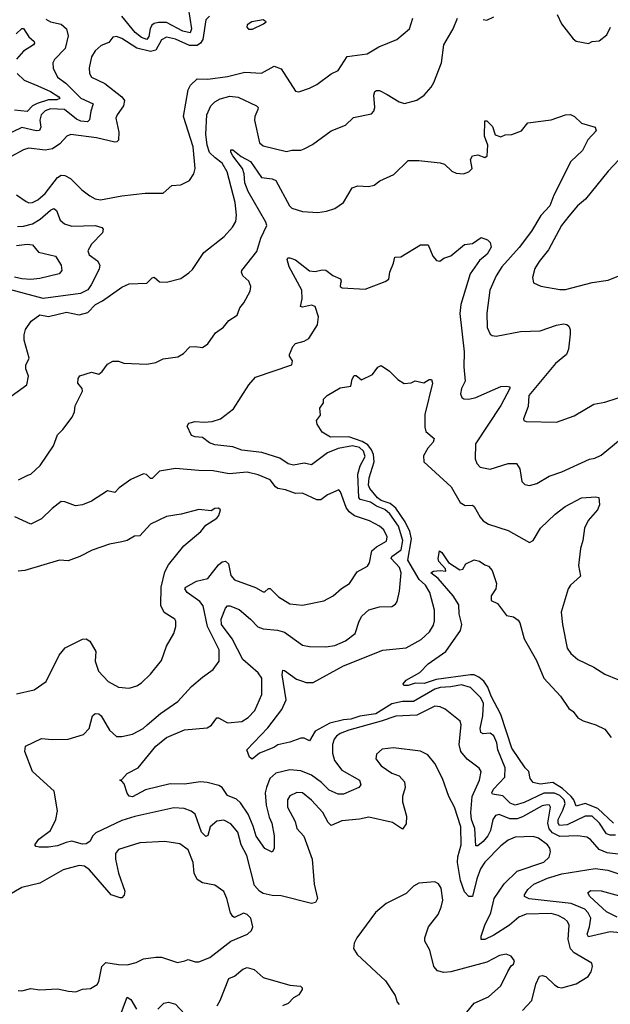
# Model space of a CAD drawing. Extents: x 1552033 to 1694788, y 811965 to 917215.
# Tile 275 of 632: x 1591853 to 1595156, y 903413 to 908916. Entities that reach past the tile are written whole.
import ezdxf

# ---------------------------------------------------------------- set-up
doc = ezdxf.new("R2010")
doc.units = 0

msp = doc.modelspace()

# ---------------------------------------------------------------- linework, layer by layer
at = {"layer": '0CON20XD'}
for points in [[(1592796.2, 908985), (1592814, 908865), (1592806.5, 908843.5), (1592765, 908851.9), (1592675, 908900.8), (1592629.8, 908900.2), (1592605.5, 908895), (1592592.5, 908885), (1592582.5, 908865), (1592575, 908821.9), (1592565, 908805.3), (1592535, 908817.2), (1592498.3, 908845), (1592424.8, 908935)], [(1591999.2, 908919.2), (1592025, 908904.6), (1592085, 908891.3), (1592115.2, 908865.2), (1592123.8, 908825), (1592107.1, 908755), (1592047.2, 908692.8), (1592038.6, 908675), (1592040, 908645), (1592065.5, 908595), (1592111.1, 908561.1), (1592195, 908478.2), (1592264, 908445), (1592250.3, 908405), (1592244, 908356), (1592233.3, 908345), (1592195, 908348.5), (1592170.4, 908360.4), (1592104.1, 908414.1), (1592025, 908417.9), (1591995, 908406.3), (1591973.8, 908385), (1591966.4, 908355), (1591971, 908315), (1591963.3, 908296.7), (1591945, 908294.3), (1591865.9, 908314.1), (1591765, 908265.3)], [(1591785, 906797.8), (1591893.1, 906875), (1591903.2, 906923.2), (1591888.1, 906965), (1591887.1, 906985), (1591905.7, 907025), (1591877.8, 907125), (1591877.8, 907155), (1591886.3, 907183.7), (1591918.3, 907231.7), (1591965, 907266), (1592015, 907258), (1592115, 907280.8), (1592185, 907266), (1592235, 907280), (1592278, 907325), (1592316.7, 907345), (1592425, 907421.4), (1592465, 907440), (1592565, 907442.9), (1592595, 907474.2), (1592605, 907477.5), (1592635, 907450.6), (1592675, 907450), (1592755, 907469.2), (1592799.4, 907500.6), (1592819.2, 907520.8), (1592883.1, 907615), (1592996.6, 907703.4), (1593044.3, 907755.7), (1593062.7, 907787.3), (1593065.6, 907824.4), (1593059.2, 907895), (1593013.1, 908065), (1592985.3, 908115), (1592945.6, 908144.4), (1592915, 908174.6), (1592901.1, 908215), (1592894.2, 908275.8), (1592900, 908385), (1592922.5, 908435), (1592945, 908457.1), (1592975, 908473.8), (1593028.3, 908488.3), (1593075, 908483.8), (1593178, 908435), (1593186.7, 908425), (1593185.6, 908415), (1593168.2, 908375), (1593166.9, 908355), (1593195, 908227.1), (1593215, 908211.5), (1593345, 908180), (1593375, 908187.5), (1593425, 908186.2), (1593445, 908193.8), (1593490.9, 908219.1), (1593595, 908294), (1593675, 908326.2), (1593720.9, 908369.1), (1593820.9, 908389.1), (1593834.3, 908405), (1593839.5, 908425), (1593833.6, 908495), (1593840, 908515), (1593848.9, 908521.1), (1593865, 908520), (1593908.9, 908498.9), (1593975, 908457.5), (1594005, 908447.5), (1594075, 908466), (1594115.5, 908494.5), (1594155, 908538.8), (1594169.2, 908565), (1594211.4, 908675), (1594225.7, 908775), (1594278, 908865), (1594301.1, 908925)], [(1592914.5, 908935), (1592894.8, 908915.2), (1592876.6, 908805), (1592864.9, 908785.1), (1592845, 908771.7), (1592802.5, 908772.5), (1592725, 908807.4), (1592675, 908819.1), (1592647, 908803), (1592614.9, 908745.1), (1592585, 908737.4), (1592507.8, 908757.8), (1592425, 908810.8), (1592395, 908821.4), (1592375, 908818), (1592350.9, 908789.1), (1592308.2, 908771.8), (1592275, 908741.4), (1592255, 908708), (1592242.6, 908647.4), (1592242.9, 908615), (1592254, 908594), (1592329.8, 908559.7), (1592424.6, 908484.6), (1592438.5, 908465), (1592433.5, 908435), (1592398.1, 908385), (1592391.5, 908365), (1592407, 908287), (1592406.4, 908243.6), (1592396.6, 908233.4), (1592385, 908231.8), (1592283.4, 908256.6), (1592140, 908275), (1592116.2, 908265), (1592078.3, 908221.7), (1592035.9, 908194.1), (1591995, 908186.6), (1591905, 908197.2), (1591875, 908188.2), (1591805, 908151.5)], [(1591905, 907893.1), (1591925, 907893.9), (1591955, 907909.6), (1591995, 907943.8), (1592065, 908033.5), (1592085, 908046.2), (1592105, 908044.5), (1592137.7, 908027.7), (1592200.8, 907965), (1592245, 907931.1), (1592275, 907915.6), (1592305, 907910), (1592425, 907931.5), (1592555, 907945.7), (1592655, 907947.1), (1592705, 907990), (1592755, 907993.8), (1592802.3, 908017.7), (1592828, 908055), (1592834.3, 908085), (1592824.2, 908205), (1592769.3, 908375), (1592796.2, 908525), (1592809.2, 908550.8), (1592845, 908586.2), (1592905, 908584.6), (1593015, 908599.1), (1593112.7, 908622.7), (1593205, 908617.5), (1593275.7, 908655.7), (1593315, 908640.8), (1593395, 908516.7), (1593415, 908512), (1593475, 908532.5), (1593515, 908554.2), (1593595, 908612.9), (1593635, 908632), (1593685, 908711.1), (1593796.7, 908725), (1593861.2, 908765), (1593962, 908805), (1594032.5, 908865), (1594052.9, 908925)], [(1593132.3, 908862.3), (1593155, 908862.9), (1593217.7, 908892.3), (1593232.5, 908905), (1593215, 908915.7), (1593152.5, 908905), (1593125, 908887.5), (1593123.3, 908875), (1593132.3, 908862.3)], [(1594445, 908918), (1594465, 908914.3), (1594505, 908931.4)], [(1594859.4, 908945), (1594883.7, 908893.7), (1594948.3, 908808.3), (1594965, 908796.2), (1595035, 908783.8), (1595055, 908793.8), (1595095, 908798.8), (1595137.8, 908832.2), (1595158.1, 908875)], [(1591832.9, 908837.1), (1591865, 908866.2), (1591875, 908867.5), (1591905, 908820), (1591934.4, 908795), (1591936.4, 908785), (1591930, 908775), (1591875, 908740.4), (1591834.7, 908695)], [(1591838.7, 908615), (1591877.5, 908577.5), (1591953.8, 908546.2), (1592025, 908514.2), (1592071.5, 908485), (1592077.5, 908475), (1592061.3, 908468.7), (1592015, 908468.7), (1591951.8, 908448.2), (1591925.1, 908434.9), (1591895, 908402.4), (1591825, 908411.2)], [(1591846.2, 906345), (1591898.9, 906371.1), (1591915, 906375.8), (1591967.5, 906425), (1592042, 906535), (1592064.2, 906595), (1592095, 906626.2), (1592146.2, 906695), (1592160, 906725), (1592162.7, 906757.3), (1592205, 906840), (1592202, 906855), (1592178, 906885), (1592179.5, 906910.5), (1592190, 906925), (1592255, 906946.7), (1592295.5, 906934.5), (1592315, 906950), (1592345, 906990.8), (1592375, 907007.5), (1592405, 907008), (1592436.1, 906996.1), (1592565, 906990), (1592615, 907000), (1592655, 907020), (1592737.6, 907032.4), (1592770.3, 907049.7), (1592805, 907087.5), (1592835, 907090), (1592875, 907083.8), (1592906.2, 907105), (1592949.2, 907165), (1592993.2, 907196.8), (1593022.9, 907235), (1593068.8, 907265), (1593083.6, 907306.4), (1593106.8, 907333.2), (1593141.7, 907398.3), (1593146.2, 907425), (1593134.3, 907455), (1593100.9, 907485), (1593092.9, 907505), (1593095.5, 907514.5), (1593179.1, 907620.9), (1593201.3, 907695), (1593235.3, 907765), (1593229.4, 907785), (1593130.6, 907955), (1593111.9, 908005), (1593108.7, 908055), (1593099.1, 908085), (1593044.6, 908155), (1593033.8, 908175), (1593035, 908188.8), (1593045, 908189.2), (1593092, 908152), (1593145, 908123.3), (1593205, 908034.6), (1593265, 908026.9), (1593285, 908016.7), (1593362.9, 907875), (1593375, 907863.1), (1593435.7, 907844.3), (1593520.8, 907839.2), (1593570, 907845), (1593615, 907860), (1593665, 907893.8), (1593713, 907977), (1593745, 907988), (1593803.6, 907983.6), (1593835, 907991.2), (1593867.5, 908015), (1593945, 908051.2), (1594025, 908128.8), (1594085, 908130), (1594205, 908116.9), (1594228.7, 908108.7), (1594270.4, 908070.4), (1594295, 908057.5), (1594335, 908055.5), (1594366, 908065), (1594383.1, 908085), (1594374.5, 908135), (1594385.4, 908154.6), (1594415, 908161.3), (1594455, 908146.5), (1594467.9, 908155), (1594470.6, 908215), (1594453.1, 908265), (1594455, 908350), (1594465, 908350), (1594498.3, 908318.3), (1594512.3, 908272.3), (1594545, 908261.4), (1594568.3, 908271.7), (1594605, 908274.6), (1594660, 908295), (1594695, 908338.8), (1594825, 908355.5), (1594905, 908384.4), (1594934.2, 908385.8), (1594955.5, 908375.5), (1594995, 908337.5), (1595072.5, 908315), (1595076.7, 908295), (1595030, 908245), (1595000, 908185), (1594936.4, 908123.6), (1594840, 907935), (1594818.9, 907875), (1594768.6, 907821.4), (1594715, 907734.3), (1594646.4, 907643.6), (1594549.2, 907535), (1594517.7, 907485), (1594482.7, 907405), (1594465.5, 907275.5), (1594468.1, 907195), (1594485, 907158.8), (1594495, 907150.8), (1594517.3, 907147.3), (1594655, 907173.8), (1594710, 907175), (1594765, 907176.5), (1594855, 907209.3), (1594895.4, 907215.4), (1594912.9, 907212.9), (1594923.8, 907203.8), (1594931.5, 907185), (1594932.4, 907157.6), (1594923.1, 907075), (1594911.8, 907045), (1594850.4, 906995), (1594701.1, 906815), (1594697.1, 906755), (1594671.2, 906685), (1594672.5, 906675), (1594685, 906670), (1594855, 906667.5), (1594955, 906702), (1595065, 906768.1), (1595125, 906777.8), (1595264, 906824)], [(1595234.7, 908165.3), (1595145, 908070), (1595017.4, 907912.6), (1594972.7, 907875), (1594925, 907818.8), (1594883.2, 907765), (1594810.9, 907629.1), (1594758.1, 907565), (1594734.3, 907525), (1594720.8, 907475), (1594726.2, 907446.2), (1594767.3, 907427.3), (1594875, 907408.6), (1594905, 907408.9), (1595055, 907447.8), (1595145, 907461.1), (1595255, 907505.5)], [(1591835, 907937.2), (1591889.9, 907899.9), (1591905, 907893.1)], [(1591840.3, 907760.3), (1591875, 907761.4), (1591925, 907775.8), (1591967.9, 907802.1), (1592025, 907852.3), (1592045, 907860.9), (1592058.9, 907848.9), (1592079.4, 907795), (1592104.6, 907774.6), (1592145, 907762.3), (1592275.3, 907765.3), (1592312, 907755), (1592320.8, 907745), (1592315.6, 907725), (1592255, 907661.9), (1592233.6, 907625), (1592241.9, 907601.9), (1592288.9, 907568.9), (1592301.1, 907545), (1592297.8, 907522.2), (1592253.3, 907433.3), (1592233.5, 907406.5), (1592193.6, 907386.4), (1591985, 907358.5), (1591775, 907412.8)], [(1591835, 907654.2), (1591895, 907661.3), (1591925, 907657.5), (1591957.6, 907617.6), (1592054.4, 907594.4), (1592084.3, 907545), (1592088.1, 907515), (1592073.8, 907495), (1591965, 907469.6), (1591915.4, 907464.6), (1591865, 907467.7), (1591825, 907477.4)], [(1595215, 904250.9), (1595139.4, 904259.4), (1595095, 904277.8), (1595045, 904333.1), (1595025, 904346.4), (1594975.3, 904355.3), (1594875, 904351.7), (1594832.2, 904372.2), (1594814.5, 904394.5), (1594806.5, 904425), (1594822.5, 904515), (1594816.7, 904525), (1594805, 904528.4), (1594775, 904522.6), (1594665, 904459.8), (1594635, 904450), (1594595, 904449.8), (1594535, 904473.6), (1594515, 904468.4), (1594499.3, 904445), (1594485.6, 904385), (1594470.8, 904355), (1594445, 904323.4), (1594415, 904298.6), (1594405, 904299.2), (1594398.8, 904395), (1594381, 904445), (1594376, 904485), (1594384.3, 904575), (1594424, 904665), (1594433.3, 904715), (1594423.1, 904733.1), (1594355, 904782.7), (1594319.7, 904825), (1594310.9, 904865), (1594323.1, 904975), (1594317.5, 904995), (1594232.3, 905062.3), (1594205, 905074.6), (1594175, 905079.3), (1594075, 905029.8), (1593956.7, 905023.3), (1593875.2, 904994.8), (1593695, 904945.7), (1593645, 904925.8), (1593625, 904911.2), (1593612.2, 904895), (1593603, 904865), (1593603.2, 904816.8), (1593613.5, 904775), (1593655, 904721.3), (1593752.9, 904665), (1593760.5, 904639.5), (1593750, 904625), (1593665, 904586.5), (1593635, 904588.2), (1593585, 904608.9), (1593542.1, 904652.1), (1593485, 904692.7), (1593425, 904716.9), (1593365, 904724.3), (1593286, 904704), (1593252.5, 904675), (1593233, 904625), (1593225.8, 904595), (1593232.1, 904525), (1593248.2, 904458.2), (1593262.8, 904425), (1593277.2, 904355), (1593276.4, 904283.6), (1593265, 904263.3), (1593225, 904284), (1593175, 904353.5), (1593159.2, 904409.2), (1593130.6, 904475), (1593089.1, 904539.1), (1593065, 904560), (1593015, 904580.6), (1592985, 904624.4), (1592966.2, 904635), (1592902.1, 904652.1), (1592865, 904655.5), (1592775, 904642.7), (1592695, 904645.8), (1592557.7, 904612.3), (1592485, 904572.3), (1592466.4, 904576.4), (1592455, 904592.5), (1592436.7, 904645), (1592425, 904660), (1592412.5, 904665), (1592425, 904670), (1592455, 904702.5), (1592515, 904734), (1592615, 904856.5), (1592675, 904903.6), (1592775, 904947.9), (1592902, 904958), (1592926.2, 904973.8), (1592955, 905014.3), (1592965, 905014.4), (1593015, 904986.2), (1593095, 904993.3), (1593131.8, 905015), (1593167.8, 905055), (1593207.7, 905145), (1593207.5, 905235), (1593187.7, 905265), (1593100.8, 905340.8), (1593042, 905455), (1592982.4, 905535), (1592979.5, 905565), (1593003.8, 905626.2), (1593015, 905640.8), (1593029.2, 905640.8), (1593079.8, 905619.8), (1593145, 905565.5), (1593185, 905522.1), (1593215, 905510.9), (1593295, 905503.8), (1593335, 905492.5), (1593435, 905420.5), (1593475, 905413.3), (1593565, 905411.8), (1593615, 905418.5), (1593675, 905444.5), (1593730, 905485), (1593752.2, 905555), (1593767.2, 905582.8), (1593805, 905617.8), (1593865, 905633.8), (1593935, 905636), (1593955, 905648.8), (1593964.2, 905665), (1593978.3, 905721.7), (1593986.6, 905825), (1593976.9, 905855), (1593931.6, 905905), (1593934.4, 905915.6), (1593986.6, 905953.4), (1593995.7, 906005), (1593971.4, 906085), (1593923.6, 906153.6), (1593895, 906178.3), (1593848, 906198), (1593815, 906219.6), (1593757.3, 906235), (1593749.2, 906245), (1593744.9, 906375.1), (1593758.2, 906421.8), (1593785.1, 906475), (1593776.4, 906505), (1593753.1, 906525), (1593715, 906534.7), (1593635, 906518.5), (1593575.3, 906495), (1593485, 906428.5), (1593445, 906436.9), (1593384.5, 906425.5), (1593353.9, 906433.9), (1593307.5, 906465), (1593207.5, 906497.5), (1593095, 906510.9), (1593045, 906529.3), (1592945, 906540.8), (1592915, 906551.4), (1592875, 906580), (1592834.1, 906584.1), (1592815, 906592.5), (1592790, 906645), (1592799.3, 906660.7), (1592835, 906670), (1592885, 906666.2), (1592928.8, 906671.2), (1592975.5, 906684.5), (1593048.3, 906741.7), (1593134.6, 906875.4), (1593171.7, 906918.3), (1593375, 906986.7), (1593379.2, 907009.2), (1593362.5, 907035), (1593362.5, 907045), (1593380.2, 907089.8), (1593395, 907106.7), (1593445, 907119.4), (1593470, 907135), (1593519.6, 907210.4), (1593525.2, 907255), (1593505, 907313.8), (1593485, 907320.7), (1593435, 907309.2), (1593423.9, 907313.9), (1593432.3, 907355), (1593430.5, 907405), (1593360.5, 907535), (1593348.8, 907575), (1593352.5, 907585), (1593365, 907586), (1593395, 907574.2), (1593475, 907513.1), (1593505, 907508.1), (1593545, 907517.5), (1593565, 907515.8), (1593605, 907485.7), (1593647, 907467), (1593652, 907455), (1593648.1, 907441.9), (1593646.2, 907425), (1593657.1, 907417.1), (1593785, 907410), (1593897, 907453), (1593917.5, 907465), (1593923.3, 907505), (1593944.1, 907555.9), (1593950.7, 907589.3), (1593985, 907591.2), (1594095, 907657.5), (1594138, 907658), (1594164.2, 907594.2), (1594185, 907570), (1594203, 907567), (1594226, 907584), (1594265, 907595.7), (1594340.5, 907659.5), (1594385, 907666), (1594435, 907698.8), (1594470, 907685), (1594485, 907670), (1594490, 907645), (1594467.8, 907605), (1594425, 907571.1), (1594373.5, 907496.5), (1594320, 907325), (1594315.4, 907274.6), (1594339.3, 907059.3), (1594336.4, 906976.4), (1594344.5, 906895), (1594324.4, 906855), (1594319.2, 906825), (1594326.2, 906805), (1594337, 906797), (1594364.4, 906794.4), (1594405, 906803.6), (1594545, 906865.5), (1594575, 906868.6), (1594593.6, 906863.6), (1594594, 906855), (1594545, 906760), (1594402.3, 906545), (1594401.3, 906461.3), (1594410.8, 906435), (1594428, 906415), (1594485, 906404.5), (1594585, 906435.6), (1594632.5, 906435), (1594650.8, 906405), (1594661.2, 906335), (1594678.8, 906318.8), (1594705, 906312), (1594745, 906324.3), (1594814.6, 906365.4), (1594885, 906388.1), (1595039.4, 906459.4), (1595070, 906465), (1595105, 906481.9), (1595255, 906605.5)], [(1593994.8, 905104.8), (1593935, 905092.3), (1593845, 905035.5), (1593755, 905022.8), (1593705, 905005.9), (1593665, 905003.5), (1593587.8, 904985), (1593505, 904940), (1593475, 904886), (1593445, 904900), (1593425, 904901.1), (1593365, 904877.9), (1593297, 904863), (1593275, 904848.6), (1593195, 904817.1), (1593153.7, 904783.7), (1593137.9, 904795), (1593123.8, 904835), (1593241.3, 904958.7), (1593318.8, 905061.2), (1593344.5, 905115), (1593322.1, 905255), (1593325, 905280), (1593335, 905279.2), (1593400.6, 905230.6), (1593430.2, 905220.2), (1593455, 905212.2), (1593495, 905211.9), (1593664.2, 905305), (1593885, 905392.9), (1594015, 905406.1), (1594098.7, 905451.3), (1594145.4, 905495), (1594167.8, 905532.2), (1594174, 905556), (1594174.1, 905615), (1594146.6, 905715), (1594123.3, 905755), (1594087.8, 905787.8), (1594024.8, 905895), (1594044.4, 906015), (1594035.9, 906055), (1594009.2, 906109.2), (1593956.2, 906186.2), (1593925, 906211.4), (1593875, 906228.7), (1593854.1, 906244.1), (1593812.4, 906295), (1593804.8, 906315), (1593808.6, 906355), (1593835.4, 906445), (1593832.2, 906485), (1593821.2, 906511.2), (1593799.5, 906539.5), (1593769.1, 906559.1), (1593695, 906583.9), (1593592.3, 906582.3), (1593545, 906610), (1593517.1, 906655), (1593512.5, 906675), (1593536.2, 906705), (1593532, 906745), (1593552.5, 906775), (1593552.5, 906795), (1593573.8, 906815), (1593645, 906858.6), (1593705, 906867.5), (1593712.7, 906907.3), (1593723, 906927), (1593735, 906927.5), (1593765, 906903.8), (1593827.3, 906932.7), (1593856.1, 906973.9), (1593875, 906983.3), (1593921.7, 906951.7), (1593967.5, 906905), (1594003.6, 906883.6), (1594043, 906887), (1594065, 906896.7), (1594113, 906887), (1594144.1, 906905.9), (1594155.9, 906905.9), (1594162.5, 906885), (1594119.2, 906709.2), (1594118.8, 906638.8), (1594124.2, 906615), (1594171.2, 906575), (1594166, 906555), (1594135, 906521.2), (1594111.1, 906478.9), (1594114.2, 906445), (1594265.5, 906305.5), (1594316.8, 906216.8), (1594345, 906200.8), (1594385, 906202), (1594395, 906196), (1594428.6, 906135), (1594445.8, 906115), (1594476, 906096), (1594585, 906061.5), (1594705, 905994.2), (1594725, 906006), (1594766.9, 906075), (1594847.9, 906152.1), (1594904.2, 906195), (1594995, 906243.1), (1595075, 906250), (1595092.5, 906245), (1595096, 906205), (1595085, 906177.5), (1595032.3, 906117.7), (1595012.1, 906075), (1595003.6, 906005), (1594989.6, 905960.4), (1594977.8, 905865), (1594990, 905805), (1594933.6, 905755), (1594920, 905735), (1594882.5, 905605), (1594889.2, 905535), (1594915, 905403.8), (1594935, 905372.9), (1594975, 905340.8), (1595065, 905297.5), (1595125, 905257.5), (1595198.3, 905228.3)], [(1593300.5, 905690.5), (1593365, 905650.8), (1593435, 905643.8), (1593555, 905667.1), (1593606.2, 905695), (1593652.4, 905737.6), (1593698, 905765), (1593740.7, 905829.3), (1593798, 905862), (1593808.9, 905881.1), (1593823.4, 905946.6), (1593849.7, 905970.3), (1593905, 906000.8), (1593908.5, 906025), (1593888.9, 906065), (1593865, 906085.5), (1593808.8, 906115), (1593725, 906143.1), (1593695.4, 906165), (1593678.8, 906188.8), (1593647.6, 906277.6), (1593637.7, 906287.7), (1593575, 906260), (1593537.2, 906232.8), (1593515, 906231.8), (1593435, 906270.5), (1593395, 906267.9), (1593339.1, 906289.1), (1593296.5, 906296.5), (1593283.1, 906305), (1593255, 906344.5), (1593187.1, 906372.9), (1593125, 906387.1), (1593025, 906378.5), (1592935, 906394.4), (1592855, 906395.6), (1592725, 906408.1), (1592635, 906392.5), (1592595, 906351.4), (1592585, 906350.8), (1592563.2, 906373.2), (1592545, 906377.5), (1592475, 906345.5), (1592409.9, 906300.1), (1592385, 906274.4), (1592345, 906283.3), (1592255.4, 906224.6), (1592205, 906204.4), (1592165, 906198.9), (1592105, 906221.4), (1592085, 906222.9), (1592035, 906184.5), (1591975, 906126.7), (1591915, 906096), (1591827, 906137)], [(1591835, 905147.5), (1591935, 905170), (1592002, 905218), (1592074.3, 905365), (1592106.7, 905405), (1592205, 905453.3), (1592225, 905456.2), (1592245, 905443.3), (1592279.2, 905385), (1592275, 905330), (1592294.5, 905274.5), (1592347.6, 905217.6), (1592405, 905185.7), (1592465, 905179.2), (1592507.6, 905192.4), (1592535, 905210), (1592585, 905258.8), (1592645.7, 905335), (1592673.6, 905415), (1592715, 905486.2), (1592726.9, 905525), (1592725.8, 905555), (1592720, 905565), (1592662.2, 905602.2), (1592642.7, 905642.7), (1592645.3, 905745), (1592665, 905830), (1592685, 905868.8), (1592771.2, 905975), (1592866, 906055), (1592895, 906090), (1592955, 906130), (1592966.7, 906145), (1592976.7, 906176.7), (1592965, 906186.7), (1592945, 906183.3), (1592925, 906171.2), (1592855, 906179.2), (1592756.7, 906153.3), (1592675, 906140), (1592585, 906095.6), (1592525, 906032.2), (1592495, 906030), (1592455, 906005.5), (1592425, 905997.9), (1592354.7, 905985.3), (1592258.9, 905951.1), (1592188.8, 905915), (1592125, 905892.2), (1592075, 905895.6), (1591882.9, 905837.1), (1591845, 905833.3)], [(1595174.9, 904424.9), (1595087.3, 904507.3), (1595015, 904534.9), (1594965, 904519.6), (1594952.4, 904555), (1594938.1, 904575), (1594888.6, 904618.6), (1594835, 904652.9), (1594764.1, 904644.1), (1594725, 904653.5), (1594707.7, 904675), (1594700, 904715), (1594679.4, 904735), (1594605, 904844.5), (1594545, 905031.9), (1594490.7, 905135), (1594471.7, 905185), (1594449.2, 905219.2), (1594421.7, 905241.7), (1594395, 905254), (1594375, 905253.8), (1594182.4, 905227.6), (1594115, 905206.5), (1594065, 905208), (1594025, 905194.1), (1594002, 905195), (1593998.6, 905205), (1594014.5, 905225.5), (1594091.9, 905268.1), (1594138, 905315), (1594235.7, 905384.3), (1594318, 905502), (1594326.1, 905535), (1594310.8, 905595), (1594309.6, 905645), (1594277.5, 905695), (1594193.6, 905793.6), (1594152.5, 905825), (1594167, 905833), (1594205, 905837.5), (1594236.2, 905833.8), (1594235, 905846.7), (1594197.5, 905887.5), (1594194.4, 905905), (1594202, 905948), (1594215, 905938.8), (1594252.3, 905882.3), (1594315, 905842), (1594332.5, 905845), (1594347.5, 905875), (1594395, 905897.5), (1594425, 905890), (1594455, 905868.8), (1594475, 905862.5), (1594495, 905837.5), (1594520, 905765), (1594516.2, 905735), (1594489.2, 905695), (1594489.3, 905669.3), (1594525, 905652.5), (1594575, 905586.7), (1594615, 905578.8), (1594640.3, 905560.3), (1594650, 905545), (1594674.4, 905455), (1594743.8, 905333.8), (1594784.2, 905235), (1594877.5, 905135), (1594925, 905066.2), (1594948.9, 905048.9), (1594975, 905014.4), (1595005, 904996.7), (1595075, 904974.4), (1595125, 904950), (1595161.9, 904905)], [(1594665, 903378.5), (1594716.7, 903433.3), (1594740.7, 903525), (1594760.2, 903569.8), (1594775, 903574.7), (1594795, 903568), (1594845, 903522.1), (1594865, 903508.5), (1594885, 903504.5), (1594965, 903527.1), (1595031.7, 903568.3), (1595048.8, 903595), (1595056.7, 903625), (1595053.6, 903643.6), (1594955, 903701.1), (1594933.6, 903723.6), (1594920.5, 903775), (1594926.2, 903855), (1594917.5, 903875), (1594900.7, 903890.7), (1594865, 903910), (1594825, 903919.5), (1594685, 903917.1), (1594645, 903900.6), (1594592.2, 903855), (1594505, 903799.5), (1594455, 903775.6), (1594435, 903774.2), (1594434.2, 903794.2), (1594454.5, 903855.5), (1594488.9, 903925), (1594507.8, 904005), (1594563.6, 904086.4), (1594635, 904156.8), (1594785, 904207.3), (1594814.4, 904235), (1594821.8, 904265), (1594818.5, 904285), (1594805.4, 904305), (1594755, 904341.8), (1594725, 904350), (1594625, 904347.3), (1594585, 904331.1), (1594545, 904298.1), (1594455, 904207.9), (1594430.6, 904169.4), (1594410.2, 904115), (1594385, 904016), (1594365, 904015.6), (1594341.5, 904041.5), (1594319.5, 904105), (1594300.9, 904205), (1594303.1, 904236.9), (1594322.3, 904305), (1594320.2, 904405), (1594285, 904514), (1594252.5, 904575), (1594218, 904675), (1594175, 904758), (1594135, 904807.1), (1594095, 904827.3), (1593943.4, 904846.6), (1593881.3, 904838.7), (1593848.8, 904811.2), (1593845.8, 904785), (1593875, 904746.2), (1593933.8, 904705), (1593975, 904690), (1594005.5, 904655.5), (1594009.4, 904625), (1593994.4, 904574.4), (1593994.5, 904544.5), (1594017.5, 904465), (1594015, 904422.5), (1593995, 904391.2), (1593938.7, 904428.7), (1593805, 904459.6), (1593752.8, 904447.2), (1593655, 904439.1), (1593595, 904413.1), (1593578.7, 904428.7), (1593549.5, 904485), (1593485, 904554.2), (1593435.6, 904595), (1593403.4, 904596.6), (1593365, 904577.5), (1593351.1, 904555), (1593351.8, 904515), (1593393.3, 904435), (1593402.9, 904395), (1593442.5, 904352.5), (1593488.5, 904225), (1593500, 904085), (1593518.9, 904005), (1593508.3, 903981.8), (1593485, 903976.7), (1593315, 904018.6), (1593265, 904021.6), (1593215, 904032.7), (1593194.4, 904045), (1593166.6, 904076.6), (1593124.2, 904245), (1593091.4, 904305), (1593073.1, 904375), (1593035, 904421.1), (1592995, 904441.2), (1592955, 904436.1), (1592919.3, 904405), (1592905, 904356.7), (1592895, 904350), (1592870.8, 904375), (1592834.7, 904474.7), (1592812.4, 904492.4), (1592772.6, 904507.4), (1592715, 904510.5), (1592497.6, 904462.4), (1592425, 904439.6), (1592279.2, 904370.8), (1592261.9, 904355), (1592245, 904322), (1592225, 904309.4), (1592205, 904308.5), (1592145, 904324.1), (1592113.5, 904316.5), (1592065, 904297.8), (1592015, 904291.3), (1591961.8, 904291.8), (1591945.8, 904295.8), (1591938.8, 904305), (1591960, 904335), (1592025.6, 904385), (1592055.6, 904445), (1592064, 904495), (1592045.8, 904605), (1591924.7, 904715), (1591882.5, 904825), (1591885, 904856.2), (1591975, 904898.6), (1592035, 904892.3), (1592124.6, 904895.4), (1592209.6, 904920.4), (1592242.5, 904955), (1592260.8, 905025), (1592275, 905038), (1592295, 905035.7), (1592309.4, 905025), (1592355, 904945.8), (1592395, 904910), (1592425, 904909.4), (1592485, 904922.9), (1592542.9, 904955), (1592566.4, 904975), (1592640.9, 905039.1), (1592737.1, 905105), (1592815, 905190), (1592875, 905242), (1592935.7, 905284.3), (1592969.7, 905330.3), (1592968.8, 905395), (1592903.3, 905525), (1592879.9, 905639.9), (1592861.1, 905665), (1592789.2, 905715), (1592776.7, 905735), (1592782.5, 905745), (1592841.9, 905778.1), (1592905, 905793.5), (1592965, 905868.9), (1592985, 905885.5), (1593005, 905888.9), (1593020.5, 905875), (1593035, 905809.2), (1593055, 905785.4), (1593172.4, 905742.4), (1593215, 905719.2), (1593225, 905718.8), (1593245, 905736.7), (1593255, 905736.2), (1593300.5, 905690.5)], [(1595185, 904359.1), (1595155, 904357.6), (1595135.7, 904365.7), (1595096.4, 904425), (1595055, 904464.3), (1595015, 904465.2), (1594915, 904415.2), (1594872.9, 904412.9), (1594863.9, 904425), (1594865.2, 904445), (1594891.7, 904498.3), (1594904.1, 904535), (1594899.2, 904555), (1594875, 904579.9), (1594845, 904592.3), (1594785, 904592.3), (1594675, 904540.3), (1594625, 904525.7), (1594596.2, 904536.2), (1594555, 904577.6), (1594497, 904587), (1594494.5, 904595), (1594503.8, 904615), (1594566.7, 904683.3), (1594569.1, 904735), (1594528.3, 904835), (1594521.2, 904875), (1594505, 904912.7), (1594485, 904927.6), (1594444.7, 904924.7), (1594431.7, 904931.8), (1594429.4, 904955), (1594444.1, 905025), (1594446.9, 905095), (1594432.4, 905125), (1594374, 905184), (1594325, 905198), (1594265, 905186.7), (1594205, 905183.8), (1594175, 905173.9), (1594055, 905105.6), (1593994.8, 905104.8)], [(1591845, 903490.5), (1591865, 903488.5), (1591915, 903501.5), (1591965, 903493.5), (1592065, 903500), (1592125.6, 903485.6), (1592167, 903483), (1592205, 903497.1), (1592249.4, 903500.6), (1592286.4, 903523.6), (1592295, 903540), (1592313.2, 903625), (1592335, 903646.5), (1592405, 903634.6), (1592455, 903633.3), (1592505, 903646), (1592545, 903666.2), (1592615, 903675.7), (1592645.5, 903675.5), (1592735, 903646.4), (1592776.4, 903656.4), (1592795, 903664), (1592835, 903649.4), (1592855, 903650), (1592916.7, 903675), (1593034.7, 903765.3), (1593126.7, 903805), (1593150, 903825), (1593157.5, 903845), (1593146, 903895), (1593125.3, 903915.3), (1593105, 903922.2), (1593055, 903897.5), (1593045, 903903.3), (1593032.9, 903925), (1593012.5, 904005), (1592995, 904043.3), (1592945, 904078.8), (1592875, 904092.5), (1592845, 904111.2), (1592829.4, 904145), (1592824.3, 904205), (1592795, 904275.8), (1592749.7, 904309.7), (1592665, 904322.5), (1592525, 904315.4), (1592405, 904278.5), (1592389.1, 904255), (1592388.7, 904225), (1592406.2, 904145), (1592440.6, 904045), (1592437.6, 904022.4), (1592425, 904008), (1592415, 904007.5), (1592365, 904024.4), (1592242.9, 904165), (1592215, 904184.1), (1592185, 904189.6), (1592095.9, 904164.1), (1591965, 904089.6), (1591865, 904065.6), (1591795, 904025.6)], [(1595212.3, 903812.3), (1595155, 903818.3), (1595035, 903790.4), (1595027.1, 903805), (1595040.2, 903845), (1595047.3, 903895), (1595033.3, 903925), (1595014.7, 903945), (1594936.7, 903976.7), (1594702.2, 904002.2), (1594677.1, 904015), (1594676.9, 904025), (1594695.5, 904055), (1594729.5, 904085), (1594805, 904118.2), (1594885, 904141.6), (1595072.1, 904172.1), (1595143.4, 904163.4), (1595255, 904125.5)], [(1594305, 903310), (1594395, 903420), (1594475, 903454.4), (1594544.6, 903515.4), (1594583, 903597), (1594602, 903628), (1594615, 903637.5), (1594621.2, 903655), (1594601.7, 903681.7), (1594573.9, 903693.9), (1594537.5, 903685), (1594465, 903648.1), (1594265, 903594.4), (1594225, 903591.1), (1594190, 903600), (1594168.6, 903625), (1594146.7, 903715), (1594120, 903765), (1594120, 903785), (1594140, 903845), (1594194.3, 903915), (1594210.9, 903955), (1594219.1, 903995), (1594211.2, 904061.2), (1594195, 904086.7), (1594175, 904098), (1594085, 904089.5), (1594055, 904072.5), (1594015, 904032), (1593903, 903977), (1593843.6, 903926.4), (1593738.6, 903785), (1593724.3, 903755), (1593720.8, 903725), (1593741.3, 903691.3), (1593899.2, 903545), (1593952.7, 903462.7), (1593964.2, 903424.2), (1593975, 903412.5)], [(1595195, 903899.5), (1595135, 903930), (1595041.1, 904015), (1595031.4, 904035), (1595045, 904048.9), (1595105, 904046.7), (1595248.5, 904008.5)], [(1592957.3, 903405), (1592975, 903434), (1593023.6, 903556.4), (1593055, 903570), (1593101.4, 903608.6), (1593125, 903618.2), (1593165, 903608.2), (1593215, 903562.7), (1593365, 903519.6), (1593423.8, 903513.8), (1593433.3, 903505), (1593433.8, 903495), (1593413.7, 903466.3), (1593385, 903448.6), (1593355, 903418), (1593323.8, 903405)], [(1592395, 903293.5), (1592455, 903452.5), (1592475, 903438.9), (1592506.1, 903386.1)], [(1592625.8, 903385), (1592660.3, 903419.7), (1592685, 903424.4), (1592725, 903413.1), (1592777.5, 903357.5)]]:
    msp.add_lwpolyline(points, dxfattribs=at)

doc.saveas('drawing.dxf')
